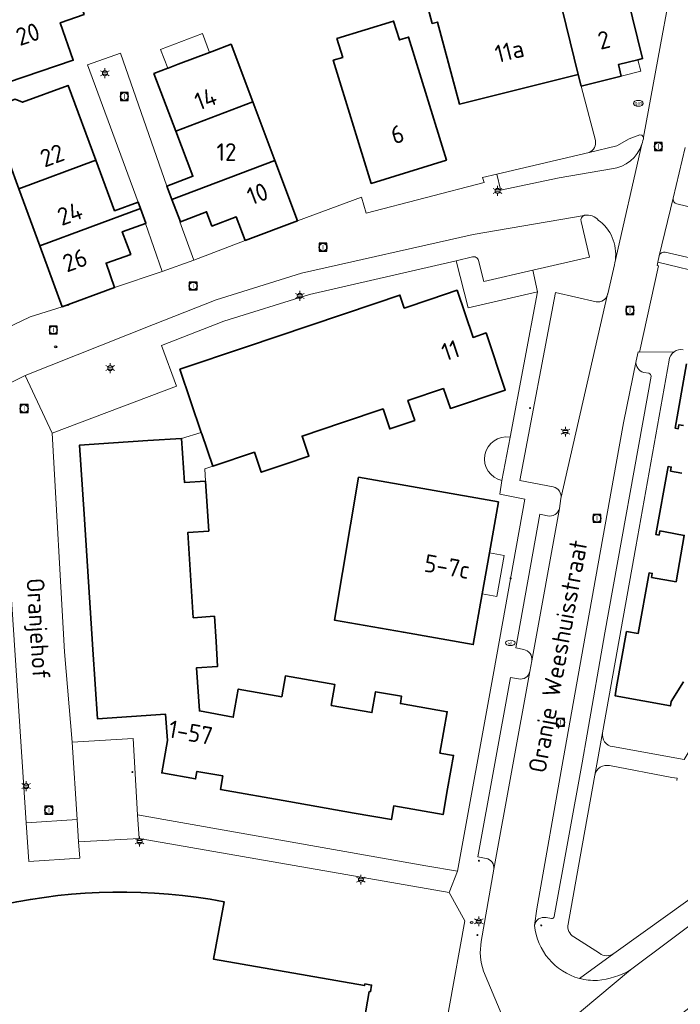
# Model space of a CAD drawing. Header units: metres. Extents: x 140853 to 145288, y 474558 to 480269.
# Tile 369 of 428: x 144421 to 144488, y 478902 to 479003. Entities that reach past the tile are written whole.
import ezdxf
from ezdxf.enums import TextEntityAlignment as Align

# ---------------------------------------------------------------- set-up
doc = ezdxf.new("R2010")
doc.units = ezdxf.units.M
doc.header["$MEASUREMENT"] = 0
for name, color, linetype, lineweight in [('B-WE-IE-TERREINAFSCHEIDING_KUNSTMATIG_MUUR-G', 90, 'IE-TERREINAFSCHEIDING-KUNSTMATIG-DICHT', 18), ('B-WE-KL-ET_LS_OV_LICHTMAST-S', 190, 'Continuous', 18), ('B-WE-KL-GAS_PUT-S', 30, 'Continuous', 18), ('B-WE-KL-WATER_BRANDLEIDING_PUT-S', 150, 'Continuous', 18), ('B-WE-KL-WATER_PUT-S', 170, 'Continuous', 18), ('B-WE-OG-BEBOUWING-G', 7, 'Continuous', 35), ('B-WE-OG-BEBOUWING_BIJGEBOUW-G', 7, 'Continuous', 18), ('B-WE-OG-BEBOUWING_HUISNUMMER-T18', 10, 'Continuous', 18), ('B-WE-OG-BEBOUWING_LUIFEL-G', 7, 'Continuous', 18), ('B-WE-OG-BEBOUWING_STRAATNAAM-T18', 10, 'Continuous', 18), ('B-WE-OG-TERREIN_ERF-G', 7, 'Continuous', 18), ('B-WE-RI-GWA_RIOOLPUT-S', 30, 'Continuous', 18), ('B-WE-VH-VERHARDING_BETONSTRAATSTEEN-G', 252, 'Continuous', 18), ('B-WE-VH-VERHARDING_STRAATBAKSTEEN-G', 252, 'Continuous', 18), ('X-XX-XX-ALGEMEEN-S', 7, 'Continuous', 18)]:
    doc.layers.add(name, color=color, linetype=linetype, lineweight=lineweight)
doc.styles.add('NLCS-ISO', font='txt')
doc.linetypes.add('IE-TERREINAFSCHEIDING-KUNSTMATIG-DICHT', pattern='A,8,-1,[82,NLCS.shx,S=0.75,R=90,X=0,Y=0],-1', length=10)

# ---------------------------------------------------------------- blocks, each defined once
blk = doc.blocks.new('SIE-WEG_AFVALBAK_TYPE_01')
for radius in [0.25, 0.156]:
    blk.add_circle((0, 0), radius)
blk = doc.blocks.new('B-SIE-WEG_LICHTMAST-SO')
at = {"ltscale": 0.1}
for p, q in [((-1.1, 0.63), (-2.19, 1.27)), ((0, 1.27), (0, 2.53)), ((1.1, 0.63), (2.19, 1.27)), ((-1.1, -0.63), (-2.19, -1.27)), ((0, -1.27), (0, -2.53)), ((1.1, -0.63), (2.19, -1.27))]:
    blk.add_line(p, q, dxfattribs=at)
at = {"flags": 128}
for points in [[(-1.16, 0.5), (1.16, 0.5)], [(-1.16, -0.5), (1.16, -0.5)]]:
    blk.add_lwpolyline(points, dxfattribs=at)
at = {"ltscale": 0.1}
blk.add_circle((0, 0), 1.27, dxfattribs=at)
at = {"style": 'NLCS-ISO'}
blk.add_attdef('TYPE', text='', height=1.8, dxfattribs=at).set_placement((0, 2.53), align=Align.BOTTOM_CENTER)
blk = doc.blocks.new('SRI-PUT_INSPECTIE-SO')
at = {"lineweight": -3, "flags": 128}
blk.add_lwpolyline([(-2, -2), (2, -2), (2, 2), (-2, 2)], close=True, dxfattribs=at)
at = {"lineweight": -3, "ltscale": 1.5}
blk.add_circle((0, 0), 2, dxfattribs=at)
at = {"ltscale": 0.1, "style": 'NLCS-ISO'}
blk.add_text('I', height=2.5, dxfattribs=at).set_placement((0, -0.01), align=Align.MIDDLE_CENTER)
blk = doc.blocks.new('SKL-GAS_PUT-SO')
at = {"color": 0, "linetype": 'ByBlock', "lineweight": 18}
blk.add_ellipse((0, 0), major_axis=(2.5, 0), ratio=0.601255, dxfattribs=at)
at = {"color": 0, "linetype": 'ByBlock', "lineweight": 18, "style": 'NLCS-ISO'}
blk.add_text('gas', height=1.8, dxfattribs=at).set_placement((0.12, 0.3), align=Align.MIDDLE_CENTER)
blk = doc.blocks.new('SIE-WEG_STRAATPOT_BRANDKRAAN-SO')
blk.add_ellipse((0, 0), major_axis=(-0.729, 0), ratio=0.685994)
at = {"style": 'NLCS-ISO'}
blk.add_text('BR', height=0.4, dxfattribs=at).set_placement((-0.3, -0.15))
blk = doc.blocks.new('SKL-WATERLEIDINGPUT-SO')
at = {"color": 0, "linetype": 'ByBlock', "lineweight": 18}
blk.add_ellipse((0, 0), major_axis=(2.5, 0), ratio=0.54, dxfattribs=at)
at = {"color": 0, "linetype": 'ByBlock', "lineweight": 18, "style": 'NLCS-ISO'}
blk.add_text('wl', height=1.8, dxfattribs=at).set_placement((0, 0), align=Align.MIDDLE_CENTER)

msp = doc.modelspace()

# ---------------------------------------------------------------- linework, layer by layer
at = {"layer": 'B-WE-IE-TERREINAFSCHEIDING_KUNSTMATIG_MUUR-G', "ltscale": 0.2, "flags": 128}
for points in [[(144479.845, 478929.953, 0.4246958), (144480.867, 478928.545)], [(144480.559, 478926.606, 0.4219813), (144479.058, 478925.644)], [(144476.342, 478910.476, 0.3348226), (144476.91, 478909.186)], [(144479.533, 478907.498, 0.319812), (144480.987, 478907.481)]]:
    msp.add_lwpolyline(points, format="xyb", dxfattribs=at)
for points in [[(144480.867, 478928.545), (144488.144, 478927.226), (144489.258, 478929.086)], [(144487.405, 478925.107), (144487.435, 478925.325), (144486.905, 478925.415), (144480.559, 478926.606)], [(144476.342, 478910.476), (144477.568, 478917.321)], [(144486.711, 478911.586), (144480.987, 478907.481)], [(144479.533, 478907.498), (144476.91, 478909.186)]]:
    msp.add_lwpolyline(points, dxfattribs=at)
at = {"layer": 'B-WE-OG-BEBOUWING-G', "ltscale": 0.2, "flags": 128}
for points in [[(144422.29, 479008.005), (144417.799, 479006.492), (144419.54, 479001.323), (144417.758, 479000.723), (144419.294, 478996.165), (144425.984, 478998.418), (144424.664, 479002.248), (144427.091, 479003.085), (144426.426, 479005.013), (144428.189, 479005.621), (144427.35, 479007.959), (144424.61, 479006.975), (144424.278, 479007.898), (144422.53, 479007.309), (144422.29, 479008.005)], [(144475.333, 479005.32), (144477.377, 478996.971), (144477.663, 478995.8), (144481.748, 478996.808), (144481.456, 478997.983), (144483.438, 478998.475), (144483.923, 478998.595), (144481.883, 479006.924), (144481.87, 479006.921), (144475.333, 479005.32)], [(144464.167, 478998.142), (144465.274, 478993.969), (144477.377, 478996.971), (144475.333, 479005.32), (144469.196, 479003.817), (144468.548, 479003.659), (144467.901, 479006.095), (144461.869, 479004.613), (144462.516, 479002.177), (144463.059, 479002.315), (144464.167, 478998.142)], [(144463.977, 478988.245), (144460.111, 479000.783), (144459.165, 479000.491), (144458.573, 479002.412), (144452.816, 479000.637), (144453.409, 478998.716), (144452.443, 478998.418), (144456.309, 478985.881), (144463.977, 478988.245)], [(144439.849, 478999.227), (144436.653, 478998.011), (144435.647, 478997.628), (144435.597, 478997.609), (144434.186, 478997.072), (144436.421, 478991.2), (144444.253, 478994.181), (144442.036, 479000.06), (144440.122, 478999.331), (144439.849, 478999.227)], [(144420.449, 478985.347), (144428.282, 478988.242), (144425.459, 478995.868), (144420.835, 478994.156), (144420.066, 478994.448), (144417.469, 478993.486), (144420.449, 478985.347)], [(144444.253, 478994.181), (144436.421, 478991.2), (144438.168, 478986.61), (144435.513, 478985.6), (144436.031, 478984.239), (144446.499, 478988.223), (144444.253, 478994.181)], [(144420.449, 478985.347), (144422.576, 478979.537), (144432.821, 478983.33), (144432.582, 478983.975), (144430.184, 478983.103), (144428.282, 478988.242), (144420.449, 478985.347)], [(144446.499, 478988.223), (144436.031, 478984.239), (144436.89, 478981.983), (144439.544, 478982.993), (144440.096, 478981.545), (144442.573, 478982.478), (144443.47, 478980.082), (144448.811, 478982.09), (144446.499, 478988.223)], [(144432.821, 478983.33), (144422.576, 478979.537), (144424.849, 478973.329), (144430.197, 478975.274), (144429.33, 478977.778), (144431.829, 478978.659), (144430.976, 478980.965), (144433.323, 478981.819), (144433.373, 478981.837), (144432.821, 478983.33)], [(144463.671, 478965.014), (144464.358, 478962.977), (144469.935, 478964.841), (144467.989, 478970.659), (144466.665, 478970.204), (144465.041, 478975.007), (144462.353, 478974.098), (144459.665, 478973.189), (144459.218, 478974.515), (144456.709, 478973.668), (144450.052, 478971.422), (144443.514, 478969.216), (144436.842, 478966.965), (144437.956, 478963.663), (144439.01, 478960.541), (144439.066, 478960.375), (144440.175, 478957.087), (144444.426, 478958.522), (144445.114, 478956.484), (144447.535, 478957.3), (144449.956, 478958.117), (144449.268, 478960.155), (144453.385, 478961.544), (144457.502, 478962.933), (144458.19, 478960.896), (144460.729, 478961.753), (144460.042, 478963.79), (144463.671, 478965.014)], [(144427.078, 478952.213), (144427.527, 478945.327), (144427.977, 478938.442), (144428.437, 478931.387), (144431.9, 478931.613), (144435.382, 478931.84), (144435.557, 478929.166), (144434.992, 478925.867), (144438.429, 478925.263), (144438.562, 478926.021), (144441.202, 478925.558), (144440.96, 478924.179), (144447.918, 478922.956), (144454.58, 478921.785), (144458.353, 478921.122), (144458.595, 478922.501), (144463.618, 478921.618), (144464.078, 478924.236), (144464.677, 478927.644), (144463.298, 478927.886), (144464.037, 478932.091), (144459.27, 478932.929), (144459.4, 478933.668), (144456.751, 478934.134), (144456.378, 478932.016), (144452.232, 478932.745), (144452.604, 478934.862), (144450.088, 478935.304), (144447.571, 478935.747), (144447.199, 478933.629), (144442.767, 478934.408), (144442.263, 478931.542), (144438.817, 478932.18), (144438.53, 478936.57), (144440.676, 478936.71), (144440.509, 478939.26), (144440.343, 478941.809), (144438.198, 478941.669), (144437.915, 478946.005), (144437.632, 478950.341), (144439.777, 478950.481), (144439.609, 478953.031), (144439.44, 478955.58), (144437.294, 478955.438), (144436.997, 478959.928), (144433.564, 478959.701), (144430.081, 478959.47), (144426.619, 478959.241), (144427.078, 478952.213)], [(144468.336, 478948.266), (144469.252, 478953.456), (144462.137, 478954.712), (144455.022, 478955.968), (144454.201, 478951.127), (144453.38, 478946.286), (144453.378, 478946.273), (144452.555, 478941.419), (144459.572, 478940.18), (144466.687, 478938.924), (144467.599, 478944.091), (144468.336, 478948.266)]]:
    msp.add_lwpolyline(points, close=True, dxfattribs=at)
for points in [[(144488.383, 478967.506), (144487.215, 478960.97), (144487.538, 478960.912), (144487.61, 478961.315), (144488.09, 478961.229)], [(144487.917, 478956.385), (144486.764, 478956.591), (144486.838, 478957.004), (144486.516, 478957.062), (144485.277, 478950.131), (144485.597, 478950.074), (144485.673, 478950.497), (144486.224, 478950.399), (144488.164, 478950.052), (144487.319, 478945.327), (144484.827, 478945.773), (144484.899, 478946.176), (144484.58, 478946.234), (144483.47, 478940.065), (144482.289, 478940.252), (144481.275, 478934.62), (144481.112, 478933.715), (144486.753, 478932.692), (144486.835, 478933.145), (144488.073, 478935.125)]]:
    msp.add_lwpolyline(points, dxfattribs=at)
msp.add_lwpolyline([(144455.37, 478899.48), (144456.105, 478903.605), (144456.223, 478903.584), (144456.344, 478904.263), (144455.664, 478904.382), (144455.635, 478904.214), (144440.271, 478906.895), (144441.325, 478912.748), (144441.325, 478912.748, 0.2025499), (144398.283, 478903.46), (144398.283, 478903.46), (144410.761, 478885.384)], format="xyb", dxfattribs=at)
at = {"layer": 'B-WE-OG-BEBOUWING_BIJGEBOUW-G', "ltscale": 0.2, "flags": 128}
msp.add_lwpolyline([(144439.12, 479001.143), (144434.868, 478999.525), (144435.597, 478997.609), (144435.647, 478997.628), (144436.653, 478998.011), (144439.849, 478999.227), (144439.12, 479001.143)], close=True, dxfattribs=at)
at = {"layer": 'B-WE-OG-BEBOUWING_LUIFEL-G', "ltscale": 0.2, "flags": 128}
msp.add_lwpolyline([(144483.438, 478998.475), (144481.456, 478997.983), (144481.748, 478996.808), (144483.729, 478997.3), (144483.438, 478998.475)], close=True, dxfattribs=at)
at = {"layer": 'B-WE-OG-TERREIN_ERF-G', "ltscale": 0.2, "flags": 128}
for points in [[(144428.189, 479005.621), (144426.426, 479005.013), (144427.091, 479003.085), (144424.664, 479002.248), (144425.984, 478998.418), (144419.294, 478996.165), (144417.758, 479000.723), (144419.54, 479001.323), (144417.799, 479006.492), (144416.332, 479010.848), (144415.319, 479013.857), (144419.757, 479015.352), (144421.27, 479015.874), (144422.299, 479012.888), (144426.635, 479014.383), (144429.938, 479015.522), (144432.803, 479007.212), (144428.189, 479005.621)], [(144463.977, 478988.245), (144456.309, 478985.881), (144452.443, 478998.418), (144453.409, 478998.716), (144452.816, 479000.637), (144458.573, 479002.412), (144459.165, 479000.491), (144460.111, 479000.783), (144463.977, 478988.245)], [(144436.834, 478981.963), (144438.257, 478978.079), (144443.47, 478980.082), (144442.573, 478982.478), (144440.096, 478981.545), (144439.544, 478982.993), (144436.89, 478981.983), (144436.834, 478981.963)], [(144433.323, 478981.819), (144430.976, 478980.965), (144431.829, 478978.659), (144429.33, 478977.778), (144430.197, 478975.274), (144435.015, 478976.901), (144433.323, 478981.819)], [(144462.353, 478974.098), (144465.041, 478975.007), (144466.665, 478970.204), (144467.989, 478970.659), (144469.935, 478964.841), (144464.358, 478962.977), (144463.671, 478965.014), (144460.042, 478963.79), (144460.729, 478961.753), (144458.19, 478960.896), (144457.502, 478962.933), (144453.385, 478961.544), (144449.268, 478960.155), (144449.956, 478958.117), (144447.535, 478957.3), (144445.114, 478956.484), (144444.426, 478958.522), (144440.175, 478957.087), (144439.359, 478956.811), (144439.44, 478955.58), (144439.609, 478953.031), (144439.777, 478950.481), (144437.632, 478950.341), (144437.915, 478946.005), (144438.198, 478941.669), (144440.343, 478941.809), (144440.509, 478939.26), (144440.676, 478936.71), (144438.53, 478936.57), (144438.817, 478932.18), (144442.263, 478931.542), (144442.767, 478934.408), (144447.199, 478933.629), (144447.571, 478935.747), (144450.088, 478935.304), (144452.604, 478934.862), (144452.232, 478932.745), (144456.378, 478932.016), (144456.751, 478934.134), (144459.4, 478933.668), (144459.27, 478932.929), (144464.037, 478932.091), (144463.298, 478927.886), (144464.677, 478927.644), (144464.078, 478924.236), (144463.618, 478921.618), (144458.595, 478922.501), (144458.353, 478921.122), (144454.58, 478921.785), (144447.918, 478922.956), (144440.96, 478924.179), (144441.202, 478925.558), (144438.562, 478926.021), (144438.429, 478925.263), (144434.992, 478925.867), (144435.557, 478929.166), (144435.382, 478931.84), (144431.9, 478931.613), (144428.437, 478931.387), (144427.977, 478938.442), (144427.527, 478945.327), (144427.078, 478952.213), (144426.619, 478959.241), (144430.081, 478959.47), (144433.564, 478959.701), (144436.997, 478959.928), (144439.01, 478960.541), (144437.956, 478963.663), (144436.842, 478966.965), (144443.514, 478969.216), (144450.052, 478971.422), (144456.709, 478973.668), (144459.218, 478974.515), (144459.665, 478973.189), (144462.353, 478974.098)], [(144436.997, 478959.928), (144437.294, 478955.438), (144439.44, 478955.58), (144439.359, 478956.811), (144440.175, 478957.087), (144439.066, 478960.375), (144439.01, 478960.541), (144436.997, 478959.928)], [(144462.137, 478954.712), (144469.252, 478953.456), (144468.336, 478948.266), (144469.823, 478948.004), (144469.086, 478943.828), (144467.599, 478944.091), (144466.687, 478938.924), (144459.572, 478940.18), (144452.555, 478941.419), (144453.378, 478946.273), (144453.38, 478946.286), (144454.201, 478951.127), (144455.022, 478955.968), (144462.137, 478954.712)], [(144468.336, 478948.266), (144467.599, 478944.091), (144469.086, 478943.828), (144469.823, 478948.004), (144468.336, 478948.266)]]:
    msp.add_lwpolyline(points, close=True, dxfattribs=at)
for points in [[(144420.066, 478994.448), (144420.835, 478994.156), (144425.459, 478995.868), (144428.282, 478988.242), (144430.184, 478983.103), (144432.582, 478983.975), (144427.435, 478997.96), (144430.796, 478999.132), (144435.513, 478985.6), (144438.168, 478986.61), (144436.421, 478991.2), (144434.186, 478997.072), (144435.597, 478997.609), (144435.647, 478997.628), (144436.653, 478998.011), (144436.653, 478998.011), (144439.849, 478999.227), (144440.122, 478999.331), (144442.036, 479000.06), (144444.253, 478994.181), (144446.499, 478988.223), (144448.811, 478982.09), (144455.307, 478984.476), (144455.801, 478982.839), (144467.79, 478985.961), (144467.643, 478986.486), (144469.092, 478986.828), (144478.474, 478989.042), (144478.474, 478989.042, 0.3487184), (144479.123, 478990.266), (144479.123, 478990.266), (144477.663, 478995.8), (144477.377, 478996.971), (144465.274, 478993.969), (144464.167, 478998.142), (144463.059, 479002.315), (144462.516, 479002.177), (144461.869, 479004.613)], [(144488.062, 478968.952, 0.1980056), (144487.138, 478968.749), (144487.138, 478968.749, 0.2196831), (144486.608, 478967.877), (144486.608, 478967.877), (144483.213, 478948.883), (144479.845, 478929.953), (144479.058, 478925.644), (144477.568, 478917.321), (144476.342, 478910.476), (144476.342, 478910.476, 0.3348226), (144476.91, 478909.186), (144476.91, 478909.186), (144479.533, 478907.498), (144479.533, 478907.498, 0.319812), (144480.987, 478907.481), (144480.987, 478907.481), (144486.711, 478911.586), (144492.864, 478915.997)], [(144398.283, 478903.46, -0.2025499), (144441.325, 478912.748)]]:
    msp.add_lwpolyline(points, format="xyb", dxfattribs=at)
for points in [[(144408.03, 478965.868), (144421.469, 478972.233), (144421.589, 478972.29), (144424.849, 478973.329), (144422.576, 478979.537), (144420.449, 478985.347)], [(144488.09, 478961.229), (144487.61, 478961.315), (144487.538, 478960.912), (144487.215, 478960.97), (144488.383, 478967.506)], [(144488.073, 478935.125), (144486.835, 478933.145), (144486.753, 478932.692), (144481.112, 478933.715), (144481.275, 478934.62), (144482.289, 478940.252), (144483.47, 478940.065), (144484.58, 478946.234), (144484.899, 478946.176), (144484.827, 478945.773), (144487.319, 478945.327), (144488.164, 478950.052), (144486.224, 478950.399), (144485.673, 478950.497), (144485.597, 478950.074), (144485.277, 478950.131), (144486.516, 478957.062), (144486.838, 478957.004), (144486.764, 478956.591), (144487.917, 478956.385)], [(144462.655, 478893.172), (144465.826, 478910.806), (144464.218, 478913.7), (144432.677, 478919.201), (144426.53, 478918.844), (144426.655, 478917.188), (144421.451, 478916.856), (144421.191, 478920.797), (144421.191, 478920.797), (144419.62, 478944.57)], [(144441.325, 478912.748), (144440.271, 478906.895), (144455.635, 478904.214), (144455.664, 478904.382), (144456.344, 478904.263), (144456.223, 478903.584), (144456.105, 478903.605), (144455.37, 478899.48), (144455.488, 478899.459), (144454.992, 478896.673), (144454.873, 478896.694), (144454.139, 478892.568), (144454.257, 478892.548), (144454.141, 478891.898), (144453.489, 478892.012), (144453.517, 478892.169)]]:
    msp.add_lwpolyline(points, dxfattribs=at)
msp.add_lwpolyline([(144473.24, 478974.85), (144466.166, 478973.213), (144464.952, 478978.019), (144450.022, 478974.589), (144441.322, 478971.861), (144434.952, 478969.368), (144436.473, 478965.25), (144423.835, 478960.466), (144425.094, 478938.2), (144425.874, 478929), (144432.067, 478929.354), (144432.533, 478921.593), (144461.867, 478916.419), (144465.073, 478915.869), (144468.766, 478936.207), (144471.946, 478953.724), (144469.385, 478954.235), (144469.611, 478955.649), (144469.611, 478955.649, -0.9851548), (144470.453, 478960.034), (144470.453, 478960.034), (144473.24, 478974.85)], format="xyb", close=True, dxfattribs=at)
at = {"layer": 'B-WE-VH-VERHARDING_BETONSTRAATSTEEN-G', "ltscale": 0.2, "flags": 128}
for points in [[(144469.473, 478985.209), (144475.416, 478986.442), (144480.769, 478987.356), (144480.769, 478987.356, 0.2882888), (144483.856, 478989.878), (144483.856, 478989.878, 0.0497514), (144484.022, 478990.605), (144484.022, 478990.605), (144483.841, 478990.791), (144483.644, 478990.828), (144482.54, 478990.408), (144481.284, 478989.718), (144478.474, 478989.042), (144469.092, 478986.828), (144469.459, 478985.272), (144469.473, 478985.209)], [(144485.62, 478978.528, -0.3955038), (144486.23, 478978.891), (144486.23, 478978.891), (144490.613, 478977.86), (144490.613, 478977.86, 0.4530251), (144490.911, 478978.041), (144490.911, 478978.041), (144491.961, 478982.46), (144491.961, 478982.46, 0.461305), (144491.786, 478982.753), (144491.786, 478982.753), (144487.412, 478983.807), (144487.412, 478983.807, -0.4054136), (144487.023, 478984.397), (144487.023, 478984.397), (144485.62, 478978.528)]]:
    msp.add_lwpolyline(points, format="xyb", close=True, dxfattribs=at)
for points in [[(144488.264, 478989.538), (144487.023, 478984.397), (144487.023, 478984.397, 0.4054136), (144487.412, 478983.807), (144487.412, 478983.807), (144491.786, 478982.753)], [(144490.613, 478977.86), (144486.23, 478978.891), (144486.23, 478978.891, 0.3955038), (144485.62, 478978.528), (144485.62, 478978.528), (144485.474, 478977.868), (144490.786, 478976.577)], [(144490.786, 478976.577), (144485.474, 478977.868), (144485.399, 478977.531), (144485.539, 478977.507), (144483.588, 478968.712), (144487.138, 478968.749), (144487.138, 478968.749, -0.1980056), (144488.062, 478968.952)]]:
    msp.add_lwpolyline(points, format="xyb", dxfattribs=at)
at = {"layer": 'B-WE-VH-VERHARDING_STRAATBAKSTEEN-G', "ltscale": 0.2, "flags": 128}
for points in [[(144481.883, 479006.924), (144483.923, 478998.595), (144483.438, 478998.475), (144481.456, 478997.983), (144481.748, 478996.808), (144477.663, 478995.8), (144479.123, 478990.266), (144479.123, 478990.266, -0.3487184), (144478.474, 478989.042), (144478.474, 478989.042), (144481.284, 478989.718), (144482.54, 478990.408), (144483.644, 478990.828), (144483.841, 478990.791), (144484.022, 478990.605), (144485.751, 479000), (144486.514, 479004.191)], [(144486.514, 479004.191), (144485.751, 479000), (144484.022, 478990.605), (144484.022, 478990.605, -0.0497514), (144483.856, 478989.878), (144483.856, 478989.878), (144481.1, 478977.799), (144481.1, 478977.799), (144481.05, 478977.581), (144480.369, 478974.633), (144480.361, 478974.6), (144475.613, 478953.796), (144475.453, 478952.796), (144472.639, 478937.282), (144472.636, 478937.263), (144472.453, 478936.2), (144468.777, 478916.056), (144467.508, 478908.694), (144467.508, 478908.694, 0.1330251), (144467.725, 478905.68), (144467.725, 478905.68), (144469.598, 478901.239)], [(144412.69, 478962.133), (144421.085, 478966.33), (144434.155, 478971.526), (144440.525, 478974.019), (144449.225, 478976.747), (144466.667, 478980.68), (144477.976, 478982.63), (144478.001, 478982.639), (144478.001, 478982.639, -0.2687458), (144479.441, 478982.118), (144479.441, 478982.118), (144479.615, 478982.002), (144479.615, 478982.002, -0.2757183), (144481.1, 478977.799), (144481.1, 478977.799), (144483.856, 478989.878), (144483.856, 478989.878, -0.2882888), (144480.769, 478987.356), (144480.769, 478987.356), (144475.416, 478986.442), (144469.473, 478985.209), (144469.459, 478985.272), (144469.092, 478986.828), (144467.643, 478986.486), (144467.79, 478985.961), (144455.801, 478982.839), (144455.307, 478984.476), (144448.811, 478982.09), (144443.47, 478980.082), (144438.257, 478978.079), (144438.257, 478978.079), (144435.015, 478976.901), (144430.197, 478975.274), (144424.849, 478973.329), (144421.589, 478972.29), (144421.469, 478972.233), (144408.03, 478965.868)], [(144467.722, 478893.311), (144482.698, 478905.803), (144482.698, 478905.803, -0.103684), (144479.314, 478904.738), (144479.314, 478904.738, -0.074123), (144477.493, 478904.943), (144477.493, 478904.943, -0.3143007), (144472.935, 478910.346), (144472.935, 478910.346), (144473.147, 478912.033), (144475.84, 478927.218), (144478.28, 478940.898), (144481.227, 478957.372), (144481.974, 478961.507), (144482.914, 478966.17), (144483.257, 478967.83), (144483.466, 478968.74), (144483.588, 478968.712), (144485.539, 478977.507), (144485.399, 478977.531), (144485.474, 478977.868), (144485.62, 478978.528), (144487.023, 478984.397), (144488.264, 478989.538)], [(144469.598, 478901.239), (144467.725, 478905.68), (144467.725, 478905.68, -0.1330251), (144467.508, 478908.694), (144467.508, 478908.694), (144468.777, 478916.056), (144468.777, 478916.056, 0.3975924), (144467.996, 478917.161), (144467.996, 478917.161), (144467.153, 478917.339), (144470.465, 478935.594), (144471.285, 478935.443), (144471.285, 478935.443, 0.4119151), (144472.453, 478936.2), (144472.453, 478936.2), (144472.636, 478937.263), (144472.639, 478937.282), (144472.639, 478937.282, 0.4163557), (144471.826, 478938.422), (144471.826, 478938.422), (144471.002, 478938.587), (144473.466, 478952.197), (144474.247, 478952.043), (144474.247, 478952.043, 0.4170581), (144475.453, 478952.796), (144475.453, 478952.796), (144475.613, 478953.796), (144475.613, 478953.796, 0.3981125), (144474.814, 478954.994), (144474.814, 478954.994), (144471.439, 478955.643), (144475.044, 478974.793), (144479.191, 478973.838), (144479.191, 478973.838, 0.396505), (144480.361, 478974.6), (144480.361, 478974.6), (144480.369, 478974.633), (144481.05, 478977.581), (144481.05, 478977.581), (144481.1, 478977.799), (144481.1, 478977.799, 0.2757183), (144479.615, 478982.002), (144479.615, 478982.002), (144479.441, 478982.118), (144479.441, 478982.118, 0.2687458), (144478.001, 478982.639), (144478.001, 478982.639), (144477.976, 478982.63), (144477.951, 478982.622), (144477.951, 478982.622, 0.3936308), (144477.664, 478982.016), (144477.664, 478982.016), (144478.506, 478978.379), (144472.733, 478977.044), (144473.24, 478974.85), (144470.453, 478960.034), (144469.611, 478955.649), (144469.385, 478954.235), (144471.946, 478953.724), (144468.766, 478936.207), (144465.073, 478915.869), (144464.218, 478913.7), (144465.826, 478910.806), (144462.655, 478893.172)], [(144492.864, 478915.997), (144486.711, 478911.586), (144480.987, 478907.481), (144477.493, 478904.943), (144477.493, 478904.943, 0.074123), (144479.314, 478904.738), (144479.314, 478904.738, 0.103684), (144482.698, 478905.803), (144482.698, 478905.803), (144494.516, 478914.666)], [(144494.516, 478914.666), (144482.698, 478905.803), (144467.722, 478893.311), (144464.5, 478889.66), (144450.175, 478873.655), (144437.005, 478859.039), (144441.123, 478855.41), (144463.422, 478880.16), (144463.422, 478880.16, -0.1921172), (144463.635, 478880.405), (144463.635, 478880.405), (144464.863, 478881.818), (144465.217, 478882.215), (144465.217, 478882.215, -0.0212883), (144468.788, 478886.019), (144468.788, 478886.019), (144468.966, 478886.182), (144468.966, 478886.182, -0.0102048), (144473.73, 478890.147), (144473.73, 478890.147), (144488.978, 478902.177)]]:
    msp.add_lwpolyline(points, format="xyb", dxfattribs=at)
for points in [[(144435.015, 478976.901), (144438.257, 478978.079), (144436.834, 478981.963), (144436.89, 478981.983), (144436.031, 478984.239), (144435.513, 478985.6), (144430.796, 478999.132), (144427.435, 478997.96), (144432.582, 478983.975), (144432.821, 478983.33), (144433.373, 478981.837), (144433.323, 478981.819), (144435.015, 478976.901)], [(144426.382, 478921.132), (144426.53, 478918.844), (144432.677, 478919.201), (144432.533, 478921.593), (144432.067, 478929.354), (144425.874, 478929), (144426.382, 478921.132)], [(144426.382, 478921.132), (144421.191, 478920.797), (144421.451, 478916.856), (144426.655, 478917.188), (144426.53, 478918.844), (144426.382, 478921.132)], [(144432.533, 478921.593), (144432.677, 478919.201), (144464.218, 478913.7), (144465.073, 478915.869), (144461.867, 478916.419), (144432.533, 478921.593)]]:
    msp.add_lwpolyline(points, close=True, dxfattribs=at)
for points in [[(144472.733, 478977.044), (144478.506, 478978.379), (144477.664, 478982.016), (144477.664, 478982.016, -0.3936308), (144477.951, 478982.622), (144477.951, 478982.622), (144477.976, 478982.63), (144466.667, 478980.68), (144449.225, 478976.747), (144440.525, 478974.019), (144434.155, 478971.526), (144421.085, 478966.33), (144423.835, 478960.466), (144436.473, 478965.25), (144434.952, 478969.368), (144441.322, 478971.861), (144450.022, 478974.589), (144464.952, 478978.019), (144466.605, 478978.406), (144466.605, 478978.406, -0.4183679), (144467.209, 478978.051), (144467.209, 478978.051), (144467.778, 478975.899), (144472.733, 478977.044)], [(144464.952, 478978.019), (144466.166, 478973.213), (144473.24, 478974.85), (144472.733, 478977.044), (144467.778, 478975.899), (144467.209, 478978.051), (144467.209, 478978.051, 0.4183679), (144466.605, 478978.406), (144466.605, 478978.406), (144464.952, 478978.019)], [(144475.613, 478953.796), (144480.361, 478974.6), (144480.361, 478974.6, -0.396505), (144479.191, 478973.838), (144479.191, 478973.838), (144475.044, 478974.793), (144471.439, 478955.643), (144474.814, 478954.994), (144474.814, 478954.994, -0.3981125), (144475.613, 478953.796)], [(144474.632, 478911.038), (144474.094, 478911.135), (144474.094, 478911.135, 0.4373879), (144472.935, 478910.346), (144472.935, 478910.346, 0.3143007), (144477.493, 478904.943), (144477.493, 478904.943), (144480.987, 478907.481), (144480.987, 478907.481, -0.319812), (144479.533, 478907.498), (144479.533, 478907.498), (144476.91, 478909.186), (144476.91, 478909.186, -0.3348226), (144476.342, 478910.476), (144476.342, 478910.476), (144477.568, 478917.321), (144479.058, 478925.644), (144479.845, 478929.953), (144483.213, 478948.883), (144486.608, 478967.877), (144486.608, 478967.877, -0.2196831), (144487.138, 478968.749), (144487.138, 478968.749), (144483.588, 478968.712), (144483.466, 478968.74), (144483.257, 478967.83), (144483.257, 478967.83, 0.3783334), (144484.032, 478966.633), (144484.032, 478966.633), (144484.567, 478966.549), (144484.567, 478966.549, -0.3926379), (144484.779, 478966.254), (144484.779, 478966.254), (144480.085, 478940.123), (144478.278, 478929.813), (144477.766, 478926.883), (144474.935, 478911.253), (144474.935, 478911.253, -0.4130143), (144474.632, 478911.038)], [(144474.094, 478911.135), (144474.632, 478911.038), (144474.632, 478911.038, 0.4130143), (144474.935, 478911.253), (144474.935, 478911.253), (144477.766, 478926.883), (144478.278, 478929.813), (144480.085, 478940.123), (144484.779, 478966.254), (144484.779, 478966.254, 0.3926379), (144484.567, 478966.549), (144484.567, 478966.549), (144484.032, 478966.633), (144484.032, 478966.633, -0.3783334), (144483.257, 478967.83), (144483.257, 478967.83), (144482.914, 478966.17), (144481.974, 478961.507), (144481.227, 478957.372), (144478.28, 478940.898), (144475.84, 478927.218), (144473.147, 478912.033), (144472.935, 478910.346), (144472.935, 478910.346, -0.4373879), (144474.094, 478911.135)], [(144421.191, 478920.797), (144426.382, 478921.132), (144425.874, 478929), (144425.094, 478938.2), (144423.835, 478960.466), (144421.085, 478966.33), (144412.69, 478962.133), (144413.567, 478960.518), (144418.103, 478951.01), (144418.103, 478951.01, -0.0843199), (144419.62, 478944.57), (144419.62, 478944.57), (144421.191, 478920.797)], [(144469.611, 478955.649), (144470.453, 478960.034), (144470.453, 478960.034, 0.9851548), (144469.611, 478955.649)], [(144471.826, 478938.422, -0.4163557), (144472.639, 478937.282), (144472.639, 478937.282), (144475.453, 478952.796), (144475.453, 478952.796, -0.4170581), (144474.247, 478952.043), (144474.247, 478952.043), (144473.466, 478952.197), (144471.002, 478938.587), (144471.826, 478938.422)], [(144467.996, 478917.161, -0.3975924), (144468.777, 478916.056), (144468.777, 478916.056), (144472.453, 478936.2), (144472.453, 478936.2, -0.4119151), (144471.285, 478935.443), (144471.285, 478935.443), (144470.465, 478935.594), (144467.153, 478917.339), (144467.996, 478917.161)]]:
    msp.add_lwpolyline(points, format="xyb", close=True, dxfattribs=at)

# ---------------------------------------------------------------- block references
at = {"layer": 'B-WE-KL-ET_LS_OV_LICHTMAST-S', "xscale": 0.2, "yscale": 0.2, "zscale": 0.2}
for p in [(144429.199, 478997.104), (144469.155, 478985.116), (144449.036, 478974.434), (144429.746, 478967.084), (144476.06, 478960.612), (144421.181, 478924.522), (144432.725, 478918.895), (144455.254, 478914.996), (144467.248, 478910.756)]:
    msp.add_blockref('B-SIE-WEG_LICHTMAST-SO', p, dxfattribs=at)
at = {"layer": 'B-WE-KL-GAS_PUT-S', "xscale": 0.2, "yscale": 0.2, "zscale": 0.2}
msp.add_blockref('SKL-GAS_PUT-SO', (144483.49, 478994.034), dxfattribs=at)
at = {"layer": 'B-WE-KL-WATER_BRANDLEIDING_PUT-S', "xscale": 0.2, "yscale": 0.2, "zscale": 0.2}
for p in [(144424.187, 478969.241), (144466.532, 478910.632)]:
    msp.add_blockref('SIE-WEG_STRAATPOT_BRANDKRAAN-SO', p, dxfattribs=at)
at = {"layer": 'B-WE-KL-WATER_PUT-S', "xscale": 0.2, "yscale": 0.2, "zscale": 0.2}
msp.add_blockref('SKL-WATERLEIDINGPUT-SO', (144470.457, 478939.098), dxfattribs=at)
at = {"layer": 'B-WE-RI-GWA_RIOOLPUT-S', "xscale": 0.2, "yscale": 0.2, "zscale": 0.2}
for p in [(144431.185, 478994.731), (144485.522, 478989.643), (144451.402, 478979.389), (144438.185, 478975.444), (144482.631, 478972.955), (144423.955, 478970.958), (144420.985, 478962.96), (144479.272, 478951.789), (144475.558, 478931.021), (144423.508, 478922.075)]:
    msp.add_blockref('SRI-PUT_INSPECTIE-SO', p, dxfattribs=at)
at = {"layer": 'X-XX-XX-ALGEMEEN-S', "xscale": 0.2, "yscale": 0.2, "zscale": 0.2}
for p in [(144425.477, 478973.521), (144472.471, 478963.017), (144470.492, 478945.661), (144432.008, 478925.949), (144467.268, 478916.919), (144473.6, 478910.337), (144467.115, 478909.358)]:
    msp.add_blockref('SIE-WEG_AFVALBAK_TYPE_01', p, dxfattribs=at)

# ---------------------------------------------------------------- texts
at = {"layer": 'B-WE-OG-BEBOUWING_HUISNUMMER-T18', "style": 'NLCS-ISO'}
for s, rotation, p in [('20', 18.6, (144421.363, 479001.082)), ('2', 13.9, (144479.979, 479000.491)), ('11a', 13.9, (144470.362, 478999.352)), ('14', 20.8, (144439.448, 478994.493)), ('6', 17.1, (144458.965, 478990.886)), ('22', 20.3, (144423.836, 478988.731)), ('10', 20.6, (144444.733, 478984.83)), ('24', 20.1, (144425.639, 478982.804)), ('26', 19.9, (144426.156, 478978.061)), ('11', 18.5, (144464.368, 478968.876)), ('5-7c', 350.1, (144464.028, 478946.874)), ('1-57', 349.9, (144437.925, 478929.988))]:
    msp.add_text(s, height=1.8, rotation=rotation, dxfattribs=at).set_placement(p, align=Align.MIDDLE_CENTER)
msp.add_text('12', height=1.8, dxfattribs=at).set_placement((144441.576, 478989.08), align=Align.MIDDLE_CENTER)
at = {"layer": 'B-WE-OG-BEBOUWING_STRAATNAAM-T18', "style": 'NLCS-ISO'}
for s, rotation, p in [('Oranje Weeshuisstraat', 79.7, (144475.294, 478937.729)), ('Oranjehof', 273.6, (144422.439, 478940.539))]:
    msp.add_text(s, height=1.8, rotation=rotation, dxfattribs=at).set_placement(p, align=Align.MIDDLE_CENTER)

doc.saveas('drawing.dxf')
